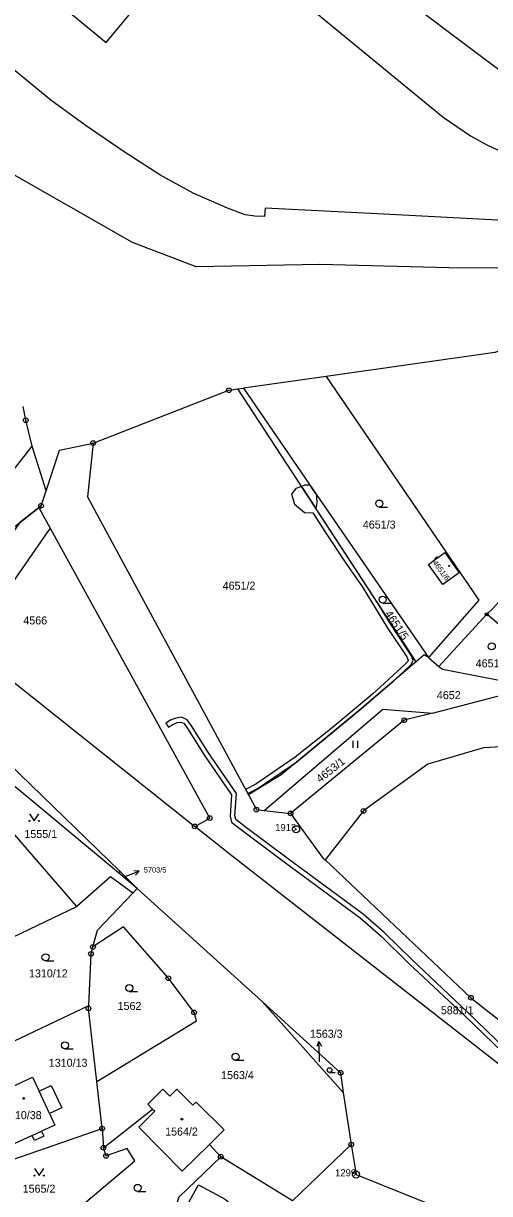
# Model space of a CAD drawing. Extents: x -644096 to -634268, y -1141430 to -1133463.
# Drawn here: x -638709.1 to -638609.9, y -1138227.3 to -1137978.7 of the extents above; entities that cross this region are included whole.
import ezdxf

# ---------------------------------------------------------------- set-up
doc = ezdxf.new("R2010")
doc.units = 0
for name, color, linetype in [('_CIVIL_CONSTRUCTION', 7, 'Continuous'), ('B_Hranice _3D', 7, 'Continuous'), ('M_Svah_Nasyp', 7, 'Continuous'), ('M_Svah_Zarez', 7, 'Continuous'), ('spodek_zarez', 7, 'Continuous'), ('svrsek_osa_sjezdy', 7, 'Continuous'), ('svrsek_osa_terminal_VRT', 7, 'Continuous'), ('svrsek_osa_VRT', 7, 'Continuous'), ('svrsek_popisy_VRT', 7, 'Continuous'), ('terminal_VRT', 7, 'Continuous')]:
    doc.layers.add(name, color=color, linetype=linetype)

msp = doc.modelspace()

# ---------------------------------------------------------------- linework, layer by layer
at = {"layer": '_CIVIL_CONSTRUCTION'}
for centre, radius in [((-638665.39, -1138056.59), 0.5), ((-638665.39, -1138056.59), 0.0303), ((-638708.61, -1138062.96), 0.5), ((-638708.61, -1138062.96), 0.0303), ((-638694.29, -1138067.84), 0.5), ((-638694.29, -1138067.84), 0.0303), ((-638705.37, -1138081.14), 0.5), ((-638705.37, -1138081.14), 0.0303), ((-638610.56, -1138104.2), 0.335), ((-638610.56, -1138104.2), 0.0203), ((-638628.11, -1138126.71), 0.5), ((-638628.11, -1138126.71), 0.0303), ((-638659.55, -1138145.7), 0.5), ((-638669.48, -1138147.49), 0.5), ((-638669.48, -1138147.49), 0.0303), ((-638659.55, -1138145.7), 0.0303), ((-638652.29, -1138146.5), 0.5), ((-638652.29, -1138146.5), 0.0303), ((-638636.77, -1138145.96), 0.5), ((-638636.77, -1138145.96), 0.0303), ((-638672.66, -1138149.27), 0.5), ((-638672.66, -1138149.27), 0.0303), ((-638651.11, -1138149.86), 0.75), ((-638651.11, -1138149.86), 0.03), ((-638694.32, -1138174.85), 0.5), ((-638694.32, -1138174.85), 0.0303), ((-638694.74, -1138176.36), 0.5), ((-638694.74, -1138176.36), 0.0303), ((-638678.29, -1138181.52), 0.5), ((-638678.29, -1138181.52), 0.0303), ((-638695.29, -1138187.94), 0.5), ((-638613.92, -1138185.67), 0.5), ((-638613.92, -1138185.67), 0.0303), ((-638695.29, -1138187.94), 0.0303), ((-638672.81, -1138188.78), 0.5), ((-638672.81, -1138188.78), 0.0303), ((-638641.65, -1138201.6), 0.5), ((-638641.65, -1138201.6), 0.0303), ((-638692.39, -1138213.45), 0.5), ((-638692.39, -1138213.45), 0.0303), ((-638692.1, -1138217.52), 0.5), ((-638639.37, -1138216.87), 0.5), ((-638639.37, -1138216.87), 0.0303), ((-638692.1, -1138217.52), 0.0303), ((-638691.52, -1138219.28), 0.5), ((-638691.52, -1138219.28), 0.0303), ((-638667.13, -1138219.46), 0.5), ((-638667.13, -1138219.46), 0.0303), ((-638638.36, -1138223.23), 0.75), ((-638638.36, -1138223.23), 0.03)]:
    msp.add_circle(centre, radius, dxfattribs=at)
at = {"layer": 'B_Hranice _3D'}
for points in [[(-638649.98, -1138077.02), (-638651.17, -1138077.47), (-638652.09, -1138078.66), (-638651.45, -1138080.82), (-638649.36, -1138082.55), (-638647.55, -1138082.66), (-638644.83, -1138086.81), (-638640.56, -1138093.32), (-638637.09, -1138098.32), (-638631.73, -1138106.97), (-638627.58, -1138113.24), (-638627.3, -1138113.95), (-638627.44, -1138114.3), (-638628.84, -1138115.63), (-638634.89, -1138121.16), (-638643.43, -1138128.3), (-638651.29, -1138134.56), (-638659.71, -1138140.26), (-638661.88, -1138141.39), (-638661.4, -1138142.27), (-638659.19, -1138141.12), (-638650.93, -1138135.52), (-638637.1, -1138124.16), (-638630.57, -1138118.57), (-638628.16, -1138116.37), (-638626.6, -1138114.88), (-638626.22, -1138113.95), (-638626.68, -1138112.78), (-638630.89, -1138106.43), (-638633.63, -1138102), (-638646.85, -1138081.81)], [(-638649.98, -1138077.02), (-638646.85, -1138081.81), (-638646.63, -1138080.5), (-638646.72, -1138079.23), (-638646.7, -1138078.84), (-638647.45, -1138077.75), (-638648.15, -1138076.74), (-638649.3, -1138076.77)], [(-638724.93, -1138106.43), (-638721.63, -1138110.31), (-638720.8, -1138110.97), (-638703.96, -1138086.65), (-638703.34, -1138085.98), (-638705.61, -1138081.86), (-638705.37, -1138081.14), (-638709.94, -1138084.75)]]:
    msp.add_lwpolyline(points, close=True, dxfattribs=at)
for points in [[(-638676.69, -1138126.26), (-638677.81, -1138126.71), (-638678.81, -1138127.31), (-638678.29, -1138128.17), (-638677.37, -1138127.61), (-638676.41, -1138127.22), (-638675.63, -1138127.09), (-638674.94, -1138127.4), (-638674.18, -1138128.49), (-638670.6, -1138134.19), (-638664.83, -1138142.56), (-638665.12, -1138147.08), (-638664.86, -1138148.38), (-638662.73, -1138149.98), (-638653.63, -1138156.81), (-638637.45, -1138168.72), (-638633.07, -1138172.53), (-638627.19, -1138178.29), (-638615.37, -1138189.38), (-638594.9, -1138209.15)], [(-638594.2, -1138208.43), (-638614.69, -1138188.66), (-638626.49, -1138177.57), (-638632.39, -1138171.79), (-638636.83, -1138167.94), (-638653.03, -1138156.01), (-638661.96, -1138149.32), (-638663.96, -1138147.82), (-638664.12, -1138147.02), (-638663.81, -1138142.28), (-638669.76, -1138133.63), (-638673.34, -1138127.93), (-638674.28, -1138126.6), (-638675.49, -1138126.05), (-638676.69, -1138126.26)]]:
    msp.add_lwpolyline(points, dxfattribs=at)
at = {"layer": 'M_Svah_Nasyp'}
for p, q in [((-638621.43, -1138092.49), (-638621.02, -1138092.2)), ((-638703.56, -1138210.27), (-638705.79, -1138205.5)), ((-638707.25, -1138214.93), (-638705.25, -1138214.02))]:
    msp.add_line(p, q, dxfattribs=at)
at = {"layer": 'M_Svah_Zarez'}
for centre, radius in [((-638618.54, -1138093.92), 0.123), ((-638709.08, -1138207.06), 0.175), ((-638675.41, -1138211.47), 0.175)]:
    msp.add_circle(centre, radius, dxfattribs=at)
at = {"layer": 'spodek_zarez'}
msp.add_circle((-638683.07, -1137056.85), 1378.08, dxfattribs=at)
at = {"layer": 'svrsek_osa_sjezdy'}
for p, q in [((-638633.41, -1138081.42), (-638631.66, -1138081.42)), ((-638632.69, -1138101.83), (-638630.94, -1138101.83)), ((-638638.98, -1138132.6), (-638638.98, -1138131.1)), ((-638637.98, -1138132.6), (-638637.98, -1138131.1)), ((-638704.42, -1138177.82), (-638702.67, -1138177.82)), ((-638686.59, -1138184.35), (-638684.84, -1138184.35)), ((-638700.29, -1138196.52), (-638698.54, -1138196.52)), ((-638663.99, -1138198.96), (-638662.24, -1138198.96)), ((-638643.99, -1138201.53), (-638642.82, -1138201.53)), ((-638684.82, -1138226.81), (-638683.07, -1138226.81))]:
    msp.add_line(p, q, dxfattribs=at)
for points in [[(-638707.81, -1138146.59), (-638706.81, -1138148.09), (-638705.81, -1138146.59)], [(-638706.75, -1138221.94), (-638705.75, -1138223.44), (-638704.75, -1138221.94)]]:
    msp.add_lwpolyline(points, dxfattribs=at)
for centre, radius in [((-638633.41, -1138080.67), 0.75), ((-638632.69, -1138101.08), 0.75), ((-638609.48, -1138111.02), 0.75), ((-638707.81, -1138148.09), 0.1), ((-638705.81, -1138148.09), 0.1), ((-638704.42, -1138177.07), 0.75), ((-638686.59, -1138183.6), 0.75), ((-638700.29, -1138195.77), 0.75), ((-638663.99, -1138198.21), 0.75), ((-638644, -1138201.03), 0.502), ((-638706.75, -1138223.44), 0.1), ((-638704.75, -1138223.44), 0.1), ((-638684.82, -1138226.06), 0.75)]:
    msp.add_circle(centre, radius, dxfattribs=at)
at = {"layer": 'svrsek_osa_terminal_VRT'}
msp.add_arc((-642050.26, -1145189.6), 8802.25, 41.413152, 75.317049, dxfattribs=at)
at = {"layer": 'svrsek_popisy_VRT'}
for p, q in [((-638687.67, -1138159.95), (-638687.33, -1138159.82)), ((-638687.33, -1138159.82), (-638684.51, -1138158.79)), ((-638684.51, -1138158.79), (-638685.62, -1138158.67)), ((-638684.51, -1138158.79), (-638685.28, -1138159.61)), ((-638646.27, -1138194.98), (-638646.73, -1138196)), ((-638646.16, -1138197.98), (-638646.27, -1138194.98)), ((-638646.27, -1138194.98), (-638645.73, -1138195.96)), ((-638646.12, -1138199.27), (-638646.16, -1138197.98))]:
    msp.add_line(p, q, dxfattribs=at)
at = {"layer": 'terminal_VRT'}
for p, q in [((-638644.71, -1138053.66), (-638662.33, -1138056.16)), ((-638663.52, -1138056.33), (-638662.33, -1138056.16)), ((-638625.58, -1138114.31), (-638663.52, -1138056.33)), ((-638704.3, -1138077.94), (-638707.25, -1138068.47)), ((-638705.37, -1138081.14), (-638704.3, -1138077.94)), ((-638620.74, -1138115.32), (-638610.56, -1138104.2)), ((-638591.4, -1138120.69), (-638610.56, -1138104.2)), ((-638622.93, -1138113.35), (-638620.74, -1138115.32)), ((-638730.02, -1138118.72), (-638688.56, -1138158.87)), ((-638657.93, -1138145.88), (-638652.29, -1138146.5)), ((-638697.74, -1138166.25), (-638712.36, -1138149.43)), ((-638688.56, -1138158.87), (-638688.89, -1138159.1)), ((-638684.89, -1138162.42), (-638688.89, -1138159.1)), ((-638688.56, -1138158.87), (-638684.89, -1138162.42)), ((-638685.86, -1138163.43), (-638684.89, -1138162.42)), ((-638684.89, -1138162.42), (-638658.33, -1138186.48)), ((-638733.84, -1138183.49), (-638697.74, -1138166.25)), ((-638714.01, -1138196.22), (-638695.22, -1138187.3)), ((-638658.33, -1138186.48), (-638641.08, -1138205.78)), ((-638692.39, -1138213.45), (-638693.53, -1138203.44)), ((-638641.08, -1138205.78), (-638639.37, -1138216.87)), ((-638692.1, -1138217.52), (-638681.64, -1138209.33)), ((-638716.03, -1138221.62), (-638692.39, -1138213.45)), ((-638692.39, -1138213.45), (-638692.1, -1138217.52)), ((-638669.51, -1138216.81), (-638667.13, -1138219.46)), ((-638651.9, -1138228.83), (-638639.37, -1138216.87)), ((-638651.9, -1138228.83), (-638667.13, -1138219.46))]:
    msp.add_line(p, q, dxfattribs=at)
for points in [[(-638820.08, -1137810.6), (-638783.87, -1137842.05), (-638746.25, -1137875.07), (-638708.45, -1137907.78), (-638669.81, -1137940.15), (-638630.72, -1137971.31), (-638590.35, -1138001.72), (-638549.59, -1138030.68), (-638524.03, -1138050.51), (-638561.28, -1138033.52), (-638578.83, -1138028.04), (-638606.2, -1138030.67), (-638618.65, -1138030.58), (-638646.08, -1138029.88), (-638672.34, -1138030.38), (-638685.89, -1138025.2), (-638714, -1138009.22), (-638731.82, -1137998.16)], [(-638693.48, -1137955.94), (-638698.07, -1137961.52), (-638697.15, -1137962.29), (-638700.69, -1137966.87), (-638699.05, -1137968.25), (-638703.1, -1137973.19), (-638691.52, -1137982.72), (-638685.23, -1137975.15), (-638683.66, -1137976.31), (-638679.83, -1137971.68), (-638681.35, -1137970.37), (-638675.16, -1137962.81), (-638686.69, -1137953.28), (-638687.04, -1137953.77), (-638688.74, -1137952.37), (-638692.59, -1137956.68), (-638693.48, -1137955.94)], [(-638663.89, -1137962.4), (-638636.81, -1137984.62), (-638619.81, -1137998.59), (-638614.03, -1138002.54), (-638610.51, -1138004.43), (-638602.4, -1138008.31)], [(-638602.81, -1138020.78), (-638633.81, -1138019.12), (-638657.72, -1138017.94), (-638657.83, -1138019.71), (-638659.92, -1138019.64), (-638661.92, -1138019.3), (-638665.68, -1138017.88), (-638673.04, -1138014.71), (-638680.09, -1138010.84), (-638687.66, -1138005.92), (-638695.96, -1138000.31), (-638703.27, -1137994.98), (-638716.5, -1137984.22), (-638740.64, -1137964.55)], [(-638563.12, -1138053.19), (-638567.95, -1138042.33), (-638580.83, -1138038.8), (-638608.81, -1138048.57), (-638644.71, -1138053.66)], [(-638644.71, -1138053.66), (-638612.22, -1138101.18), (-638622.93, -1138113.35)], [(-638694.29, -1138067.84), (-638665.39, -1138056.59), (-638664.53, -1138056.47), (-638663.52, -1138056.33)], [(-638662.33, -1138056.16), (-638647.45, -1138077.75), (-638622.93, -1138113.35)], [(-638748.61, -1138059.21), (-638713.84, -1138076.89), (-638707.25, -1138068.47)], [(-638707.25, -1138068.47), (-638708.61, -1138062.96), (-638709.15, -1138060.08)], [(-638704.3, -1138077.94), (-638701.42, -1138069.35), (-638694.29, -1138067.84)], [(-638694.29, -1138067.84), (-638695.5, -1138079.26), (-638661.26, -1138142.54)], [(-638735.36, -1138094.18), (-638726.06, -1138090.38), (-638713.94, -1138087.9), (-638705.37, -1138081.14)], [(-638672.66, -1138149.27), (-638669.48, -1138147.49), (-638705.61, -1138081.86), (-638705.37, -1138081.14)], [(-638610.56, -1138104.2), (-638609.24, -1138102.99), (-638596.32, -1138088.67)], [(-638622.97, -1138093.6), (-638621.43, -1138092.49), (-638621.54, -1138092.32), (-638621.15, -1138092.02), (-638621.02, -1138092.2), (-638619.49, -1138091.1), (-638616.43, -1138095.37), (-638619.9, -1138097.87), (-638622.97, -1138093.6)], [(-638735.36, -1138094.18), (-638721.63, -1138110.31), (-638672.66, -1138149.27)], [(-638622.93, -1138113.35), (-638623.85, -1138112.83), (-638625.58, -1138114.31)], [(-638625.58, -1138114.31), (-638625.82, -1138114.51), (-638637.1, -1138124.16), (-638654.31, -1138138.3), (-638661.26, -1138142.54)], [(-638620.74, -1138115.32), (-638619.96, -1138115.87), (-638591.71, -1138121.33), (-638590.36, -1138121.59)], [(-638688.89, -1138159.1), (-638728.73, -1138126.06), (-638730.02, -1138118.72)], [(-638622.13, -1138125.17), (-638608.27, -1138121.6), (-638592.83, -1138123.95)], [(-638657.93, -1138145.88), (-638632.65, -1138124.33), (-638622.13, -1138125.17)], [(-638622.13, -1138125.17), (-638628.11, -1138126.71), (-638652.29, -1138146.5)], [(-638599.92, -1138131.93), (-638611.24, -1138132.59), (-638623.12, -1138136.07), (-638636.77, -1138145.96), (-638644.93, -1138156.37)], [(-638661.26, -1138142.54), (-638659.55, -1138145.7), (-638657.93, -1138145.88)], [(-638652.29, -1138146.5), (-638645.32, -1138156.06), (-638644.93, -1138156.37)], [(-638580.76, -1138232.09), (-638581.84, -1138224.69), (-638607.61, -1138200.05), (-638664.8, -1138155.54), (-638672.66, -1138149.27)], [(-638644.93, -1138156.37), (-638613.92, -1138185.67), (-638590.32, -1138204.18)], [(-638685.86, -1138163.43), (-638690.61, -1138159.96), (-638697.74, -1138166.25)], [(-638694.32, -1138174.85), (-638693.35, -1138171.31), (-638685.86, -1138163.43)], [(-638693.53, -1138203.44), (-638672.27, -1138190.58), (-638672.81, -1138188.78), (-638678.29, -1138181.52), (-638687.84, -1138170.63), (-638694.32, -1138174.85)], [(-638695.22, -1138187.3), (-638694.74, -1138176.36), (-638694.32, -1138174.85)], [(-638693.53, -1138203.44), (-638695.29, -1138187.94), (-638695.22, -1138187.3)], [(-638658.33, -1138186.48), (-638641.65, -1138201.6), (-638641.08, -1138205.78)], [(-638703.2, -1138204.29), (-638700.97, -1138209.06), (-638703.56, -1138210.27), (-638702.41, -1138212.72), (-638705.25, -1138214.02), (-638704.77, -1138215.05), (-638706.77, -1138215.97), (-638707.25, -1138214.93), (-638712.02, -1138217.11), (-638713.07, -1138217.6), (-638715.56, -1138212.28), (-638716.31, -1138210.69), (-638715.25, -1138210.2), (-638716.75, -1138207.01), (-638707.18, -1138202.53), (-638705.79, -1138205.5), (-638703.2, -1138204.29)], [(-638681.64, -1138209.33), (-638682.66, -1138208.31), (-638679.45, -1138205.09), (-638677.95, -1138206.59), (-638676.45, -1138205.09), (-638673.07, -1138208.5), (-638672.39, -1138207.82), (-638666.42, -1138213.76), (-638669.51, -1138216.81)], [(-638681.64, -1138209.33), (-638681.19, -1138209.78), (-638684.57, -1138213.15), (-638675.32, -1138222.54), (-638669.51, -1138216.81)], [(-638639.37, -1138216.87), (-638638.36, -1138223.23), (-638589.79, -1138242.79)], [(-638702.99, -1138235.1), (-638685.39, -1138220.31), (-638687.06, -1138217.67), (-638691.52, -1138219.28), (-638692.1, -1138217.52)], [(-638667.13, -1138219.46), (-638676.07, -1138228.05), (-638680.32, -1138240.87)], [(-638616.87, -1138290.53), (-638628.12, -1138276.98), (-638640.73, -1138261.08), (-638645.23, -1138257.26), (-638658.37, -1138250.15), (-638658.69, -1138250.76), (-638670.3, -1138244.69), (-638666.24, -1138236.96), (-638666.23, -1138235.82), (-638669.38, -1138234.1), (-638674.99, -1138231.03), (-638671.86, -1138225.39), (-638666.22, -1138228.49), (-638655.59, -1138237.58), (-638655.16, -1138239.17), (-638626.42, -1138275.8), (-638614.63, -1138288.78), (-638613.16, -1138287.72)]]:
    msp.add_lwpolyline(points, dxfattribs=at)

# ---------------------------------------------------------------- texts
at = {"layer": '_CIVIL_CONSTRUCTION'}
for s, p in [('1913', (-638655.56, -1138150.24)), ('1299', (-638642.81, -1138223.6))]:
    msp.add_text(s, height=1.5, dxfattribs=at).set_placement(p)
at = {"layer": 'svrsek_osa_VRT'}
for s, height, p in [('4651/3', 1.7, (-638636.91, -1138085.99)), ('4651/2', 1.7, (-638666.73, -1138098.97)), ('4566', 1.7, (-638709.13, -1138106.35)), ('4651/4', 1.7, (-638612.9, -1138115.47)), ('4652', 1.7, (-638621.16, -1138122.22)), ('1555/1', 1.7, (-638708.91, -1138151.72)), ('5703/5', 1.14, (-638683.52, -1138159.06)), ('1310/12', 1.7, (-638707.93, -1138181.35)), ('1562', 1.7, (-638689.08, -1138188.26)), ('5881/1', 1.7, (-638620.32, -1138189.16)), ('1563/3', 1.7, (-638648.17, -1138194.17)), ('1310/13', 1.7, (-638703.72, -1138200.33)), ('1563/4', 1.7, (-638667.06, -1138202.95)), ('1310/38', 1.7, (-638713.46, -1138211.46)), ('1564/2', 1.7, (-638678.97, -1138214.94)), ('1565/2', 1.7, (-638709.27, -1138227.08))]:
    msp.add_text(s, height=height, dxfattribs=at).set_placement(p)
for s, height, rotation, p in [('4651/6', 1.19, 306, (-638622.15, -1138093.25)), ('4651/5', 1.7, 304, (-638632.31, -1138104.1)), ('4653/1', 1.7, 38, (-638646, -1138140.07))]:
    msp.add_text(s, height=height, rotation=rotation, dxfattribs=at).set_placement(p)

doc.saveas('drawing.dxf')
